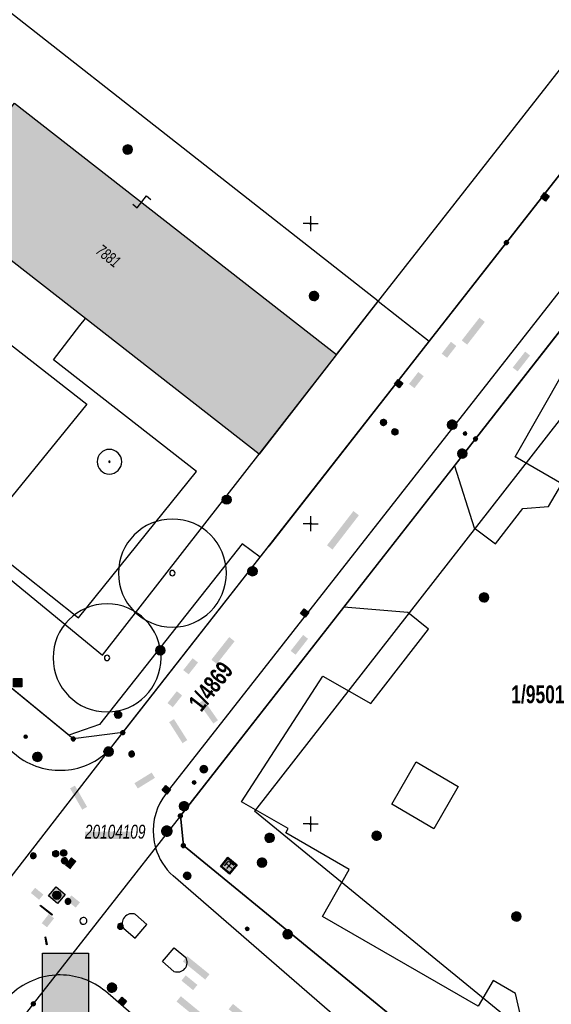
# Model space of a CAD drawing. Header units: metres. Extents: x 2695560 to 2696939, y 1260491 to 1262050.
# Tile 614 of 656: x 2696102 to 2696146, y 1260885 to 1260967. Entities that reach past the tile are written whole.
import ezdxf

# ---------------------------------------------------------------- set-up
doc = ezdxf.new("R2010")
doc.units = ezdxf.units.M
doc.linetypes.add('AUSGEZOGEN', pattern=[0])
for name, color, linetype in [('XR$1$AV_Gebäudeflächen (BB)', 7, 'AUSGEZOGEN'), ('XR$1$AV_Grenzpunkte', 7, 'AUSGEZOGEN'), ('XR$1$AV_Grundstück-Nr.', 7, 'AUSGEZOGEN'), ('XR$1$AV_Koordinatennetzpunkte', 7, 'AUSGEZOGEN'), ('XR$1$AV_Lagefixpunkt-Nr.', 7, 'AUSGEZOGEN'), ('XR$1$AV_Lagefixpunkte', 7, 'AUSGEZOGEN'), ('XR$1$AV_Linien (BB)', 7, 'AUSGEZOGEN'), ('XR$1$AV_Versicherung-Nr.', 7, 'AUSGEZOGEN'), ('XR$1$AW_LK_Einlaufschacht alt', 24, 'AUSGEZOGEN'), ('XR$1$AW_LK_Schachtdeckel', 24, 'AUSGEZOGEN'), ('XR$1$AW_LK_Zwischenpunkt', 24, 'AUSGEZOGEN'), ('XR$1$EW_LK_Bauwerk_FL_Linie_Punkt', 1, 'AUSGEZOGEN'), ('XR$1$EW_LK_Knoten', 1, 'AUSGEZOGEN'), ('XR$1$FM_LK_SW_TRASSEKNOTEN', 94, 'AUSGEZOGEN'), ('XR$1$GA_LK_Absperrarmatur', 32, 'AUSGEZOGEN'), ('XR$1$GA_LK_Rohrleitungsteil', 32, 'AUSGEZOGEN'), ('XR$1$GA_LK_Siphon', 32, 'AUSGEZOGEN'), ('XR$1$GR_Baum', 94, 'AUSGEZOGEN'), ('XR$1$Liegenschaftsgrenzen', 7, 'AUSGEZOGEN'), ('XR$1$PFAV', 255, 'AUSGEZOGEN'), ('XR$1$PFAW', 255, 'AUSGEZOGEN'), ('XR$1$PFEW', 255, 'AUSGEZOGEN'), ('XR$1$PFGA', 255, 'AUSGEZOGEN'), ('XR$1$PFWA', 255, 'AUSGEZOGEN'), ('XR$1$PFWFM', 255, 'AUSGEZOGEN'), ('XR$1$RAEW', 8, 'AUSGEZOGEN'), ('XR$1$RP_Abstandslinie', 7, 'AUSGEZOGEN'), ('XR$1$TV_LK_KNOTEN', 92, 'AUSGEZOGEN'), ('XR$1$WA_LK_Absperrarmatur', 171, 'AUSGEZOGEN'), ('XR$1$WA_LK_Hydrant', 171, 'AUSGEZOGEN'), ('XR$1$WA_LK_Piezometer', 171, 'AUSGEZOGEN')]:
    doc.layers.add(name, color=color, linetype=linetype)
doc.styles.add('ARIAL', font='arial.ttf')

# ---------------------------------------------------------------- blocks, each defined once
blk = doc.blocks.new('COMPLEXOBJECT_88')
at = {"layer": 'XR$1$AV_Linien (BB)', "color": 7, "linetype": 'AUSGEZOGEN', "transparency": 33554687}
blk.add_line((6109.416, 10891.293), (6110.377, 10890.482), dxfattribs=at)
blk.add_lwpolyline([(6110.377, 10890.482), (6111.35, 10891.628), (6110.4, 10892.456)], dxfattribs=at)
blk.add_arc((6110.095, 10891.716), 0.8, 67.58592, 211.94578, dxfattribs=at)
blk = doc.blocks.new('COMPLEXOBJECT_109')
at = {"layer": 'XR$1$AV_Linien (BB)', "color": 7, "linetype": 'AUSGEZOGEN', "transparency": 33554687}
blk.add_line((6113.609, 10887.716), (6112.655, 10888.541), dxfattribs=at)
blk.add_lwpolyline([(6112.655, 10888.541), (6113.627, 10889.685), (6114.586, 10888.877)], dxfattribs=at)
blk.add_arc((6113.903, 10888.46), 0.8, 248.46019, 31.37751, dxfattribs=at)
blk = doc.blocks.new('COMPLEXOBJECT_599')
at = {"layer": 'XR$1$AV_Linien (BB)', "color": 7, "linetype": 'AUSGEZOGEN', "transparency": 33554687}
for p, q in [((6137.164, 10860.912), (6107.886, 10886.056)), ((6149.564, 10853.112), (6141.389, 10857.836)), ((6167.13, 10839.287), (6153.761, 10850.226))]:
    blk.add_line(p, q, dxfattribs=at)
for centre, radius, start, end in [((6104.092, 10882.302), 5.111, 89.54684, 93.7869), ((6104.105, 10881.467), 5.947, 50.51479, 89.73728), ((6158.549, 10885.818), 32.827, 229.34891, 233.93748), ((6158.232, 10885.403), 32.305, 233.95902, 238.57535), ((6130.473, 10820.919), 37.428, 55.84289, 59.33047), ((6129.54, 10819.531), 39.101, 51.72341, 55.85416), ((6798.454, 11611.597), 997.513, 230.735726, 231.737349), ((6805.326, 11617.888), 1006.71, 231.652024, 233.06939)]:
    blk.add_arc(centre, radius, start, end, dxfattribs=at)
blk = doc.blocks.new('COMPLEXOBJECT_663')
at = {"layer": 'XR$1$AV_Linien (BB)', "color": 7, "linetype": 'AUSGEZOGEN', "transparency": 33554687}
blk.add_line((6096.388, 10909.054), (6100.636, 10905.576), dxfattribs=at)
for centre, radius, start, end in [((6104.239, 10909.944), 5.472, 276.0492, 319.64125), ((6104.1, 10910.393), 5.933, 234.27788, 276.92834)]:
    blk.add_arc(centre, radius, start, end, dxfattribs=at)
blk = doc.blocks.new('COMPLEXOBJECT_676')
at = {"layer": 'XR$1$AV_Linien (BB)', "color": 7, "linetype": 'AUSGEZOGEN', "transparency": 33554687}
blk.add_line((6129.875, 10881.532), (6113.541, 10895.66), dxfattribs=at)
blk.add_arc((6116.896, 10899.4), 5.024, 196.02298, 228.10591, dxfattribs=at)
blk = doc.blocks.new('COMPLEXOBJECT_735')
at = {"layer": 'XR$1$AV_Linien (BB)', "color": 7, "linetype": 'AUSGEZOGEN', "transparency": 33554687}
blk.add_arc((6104.107, 10881.475), 5.937, 93.41338, 138.22199, dxfattribs=at)
blk = doc.blocks.new('COMPLEXOBJECT_739')
at = {"layer": 'XR$1$AV_Linien (BB)', "color": 7, "linetype": 'AUSGEZOGEN', "transparency": 33554687}
blk.add_line((6112.962, 10902.535), (6173.621, 10979.876), dxfattribs=at)
for centre, radius, start, end in [((6116.903, 10899.405), 5.033, 141.54444, 184.94502), ((6116.965, 10899.419), 5.096, 185.03938, 196.0121)]:
    blk.add_arc(centre, radius, start, end, dxfattribs=at)
blk = doc.blocks.new('COMPLEXOBJECT_1355')
at = {"layer": 'XR$1$Liegenschaftsgrenzen', "color": 7, "linetype": 'AUSGEZOGEN', "transparency": 33554687}
blk.add_lwpolyline([(6114.14, 10900.66), (6114.39, 10898.19), (6136.24, 10880.32), (6142.859, 10872.826), (6143.02, 10873.026), (6151.89, 10865.378)], dxfattribs=at)
blk = doc.blocks.new('BWAV1')
at = {"layer": 'XR$1$PFAV', "transparency": 33554687}
blk.add_hatch(color=7, dxfattribs=at).paths.add_polyline_path([(0.67, 0), (0.66, 0.13), (0.62, 0.26), (0.55, 0.38), (0.46, 0.49), (0.35, 0.57), (0.23, 0.63), (0.1, 0.66), (-0.03, 0.67), (-0.17, 0.65), (-0.3, 0.6), (-0.41, 0.53), (-0.51, 0.44), (-0.59, 0.33), (-0.64, 0.2), (-0.67, 0.07), (-0.67, -0.07), (-0.64, -0.2), (-0.59, -0.33), (-0.51, -0.44), (-0.41, -0.53), (-0.3, -0.6), (-0.17, -0.65), (-0.03, -0.67), (0.1, -0.66), (0.23, -0.63), (0.35, -0.57), (0.46, -0.49), (0.55, -0.38), (0.62, -0.26), (0.66, -0.13)])
at = {"color": 7, "transparency": 33554687}
for radius, start, end in [(0.5, 91.1948, 268.8052), (0.326, 91.1948, 268.8052), (0.5, 268.8052, 91.1948), (0.326, 268.8052, 91.1948)]:
    blk.add_arc((0, 0), radius, start, end, dxfattribs=at)
at = {"layer": 'XR$1$PFAV', "transparency": 33554687}
blk.add_circle((0, 0), 0.5, dxfattribs=at)
blk = doc.blocks.new('BAV15')
at = {"layer": 'XR$1$PFAV', "transparency": 33554687}
blk.add_hatch(color=7, dxfattribs=at).paths.add_polyline_path([(0.5, 0), (0.49, 0.1), (0.46, 0.2), (0.41, 0.29), (0.34, 0.36), (0.26, 0.42), (0.17, 0.47), (0.08, 0.49), (-0.03, 0.5), (-0.13, 0.48), (-0.22, 0.45), (-0.31, 0.4), (-0.38, 0.33), (-0.44, 0.24), (-0.48, 0.15), (-0.5, 0.05), (-0.5, -0.05), (-0.48, -0.15), (-0.44, -0.24), (-0.38, -0.33), (-0.31, -0.4), (-0.22, -0.45), (-0.13, -0.48), (-0.03, -0.5), (0.08, -0.49), (0.17, -0.47), (0.26, -0.42), (0.34, -0.36), (0.41, -0.29), (0.46, -0.2), (0.49, -0.1)])
at = {"color": 7, "transparency": 33554687}
for start, end in [(90, 270), (270, 90)]:
    blk.add_arc((0, 0), 0.5, start, end, dxfattribs=at)
at = {"layer": 'XR$1$PFAV', "transparency": 33554687}
blk.add_circle((0, 0), 0.5, dxfattribs=at)
blk = doc.blocks.new('BAV2041')
at = {"color": 7, "transparency": 33554687}
for p, q in [((-0.05, 0), (-0.5, 0)), ((0, 0.5), (0, 0.05)), ((0.05, 0), (0.5, 0)), ((0, -0.05), (0, -0.5))]:
    blk.add_line(p, q, dxfattribs=at)
blk.add_circle((0, 0), 0.05, dxfattribs=at)
for start, end in [(90, 270), (270, 90)]:
    blk.add_arc((0, 0), 0.05, start, end, dxfattribs=at)
blk = doc.blocks.new('WBGR1')
at = {"color": 94, "transparency": 33554687}
for radius, start, end in [(1, 90, 270), (1, 270, 90), (0.05, 90, 270), (0.05, 270, 90)]:
    blk.add_arc((0, 0), radius, start, end, dxfattribs=at)
blk = doc.blocks.new('BAW2089')
at = {"layer": 'XR$1$PFAW', "transparency": 33554687}
blk.add_hatch(color=7, dxfattribs=at).paths.add_polyline_path([(-0.5, 0.5), (-0.5, -0.5), (0.5, -0.5), (0.5, 0.5)])
at = {"transparency": 33554687}
blk.add_lwpolyline([(-0.5, 0.5), (0.5, 0.5), (0.5, -0.5), (-0.5, -0.5), (-0.5, 0.5)], close=True, dxfattribs=at)
at = {"layer": 'XR$1$PFAW', "transparency": 33554687}
blk.add_lwpolyline([(-0.5, 0.5), (0.5, 0.5), (0.5, -0.5), (-0.5, -0.5), (-0.5, 0.5)], close=True, dxfattribs=at)
blk = doc.blocks.new('BAW2092')
at = {"true_color": 0x000000, "transparency": 33554687}
blk.add_hatch(color=18, dxfattribs=at).paths.add_polyline_path([(-0.03, 0.5), (-0.03, -0.5), (0.03, -0.5), (0.03, 0.5)])
at = {"transparency": 33554687}
blk.add_lwpolyline([(-0.03, 0.5), (0.03, 0.5), (0.03, -0.5), (-0.03, -0.5), (-0.03, 0.5)], close=True, dxfattribs=at)
blk = doc.blocks.new('BAW2093')
at = {"transparency": 33554687}
blk.add_lwpolyline([(-0.375, -0.5), (0, -0.5), (0, 0.5), (0.375, 0.5)], dxfattribs=at)
blk = doc.blocks.new('BAW2082')
at = {"layer": 'XR$1$PFAW', "transparency": 33554687}
blk.add_hatch(color=7, dxfattribs=at).paths.add_polyline_path([(0.51, 0), (0.5, 0.1), (0.47, 0.19), (0.42, 0.28), (0.35, 0.36), (0.27, 0.42), (0.18, 0.47), (0.08, 0.49), (-0.02, 0.5), (-0.12, 0.48), (-0.21, 0.45), (-0.3, 0.39), (-0.37, 0.32), (-0.43, 0.24), (-0.47, 0.15), (-0.49, 0.05), (-0.49, -0.05), (-0.47, -0.15), (-0.43, -0.25), (-0.37, -0.33), (-0.3, -0.4), (-0.21, -0.45), (-0.12, -0.49), (-0.02, -0.5), (0.08, -0.5), (0.18, -0.47), (0.27, -0.43), (0.35, -0.37), (0.42, -0.29), (0.47, -0.2), (0.5, -0.1)])
at = {"transparency": 33554687}
for start, end in [(91.1948, 268.8052), (268.8052, 91.1948)]:
    blk.add_arc((0.01, 0), 0.5, start, end, dxfattribs=at)
at = {"layer": 'XR$1$PFAW', "transparency": 33554687}
blk.add_circle((0.01, 0), 0.5, dxfattribs=at)
blk = doc.blocks.new('BAW2087')
at = {"lineweight": 25, "true_color": 0x000000, "transparency": 33554687}
h = blk.add_hatch(color=18, dxfattribs=at)
h.paths.add_polyline_path([(-0.5, 0.5), (-0.5, -0.5), (0.5, -0.5), (0.5, 0.5)])
h.paths.add_polyline_path([(0.337, -0.069), (0.316, -0.136), (0.282, -0.196), (0.237, -0.249), (0.182, -0.292), (0.119, -0.322), (0.052, -0.34), (-0.017, -0.343), (-0.086, -0.333), (-0.151, -0.309), (-0.21, -0.272), (-0.261, -0.224), (-0.301, -0.167), (-0.328, -0.103), (-0.342, -0.035), (-0.342, 0.035), (-0.328, 0.103), (-0.301, 0.167), (-0.261, 0.224), (-0.21, 0.272), (-0.151, 0.309), (-0.086, 0.333), (-0.017, 0.343), (0.052, 0.34), (0.119, 0.322), (0.182, 0.292), (0.237, 0.249), (0.282, 0.196), (0.316, 0.136), (0.337, 0.069), (0.344, 0)], flags=16)
at = {"layer": 'XR$1$PFAW', "lineweight": 25, "transparency": 33554687}
blk.add_hatch(color=7, dxfattribs=at).paths.add_polyline_path([(0.344, 0), (0.337, 0.069), (0.316, 0.136), (0.282, 0.196), (0.237, 0.249), (0.182, 0.292), (0.119, 0.322), (0.052, 0.34), (-0.017, 0.343), (-0.086, 0.333), (-0.151, 0.309), (-0.21, 0.272), (-0.261, 0.224), (-0.301, 0.167), (-0.328, 0.103), (-0.342, 0.035), (-0.342, -0.035), (-0.328, -0.103), (-0.301, -0.167), (-0.261, -0.224), (-0.21, -0.272), (-0.151, -0.309), (-0.086, -0.333), (-0.017, -0.343), (0.052, -0.34), (0.119, -0.322), (0.182, -0.292), (0.237, -0.249), (0.282, -0.196), (0.316, -0.136), (0.337, -0.069)])
at = {"lineweight": 25, "transparency": 33554687}
for p, q in [((-0.5, 0.5, 0.993), (0.5, 0.5, 0.993)), ((-0.5, -0.5, 0.993), (-0.5, 0.5, 0.993)), ((0.5, 0.5, 0.993), (0.5, -0.5, 0.993)), ((0.5, -0.5, 0.993), (-0.5, -0.5, 0.993))]:
    blk.add_line(p, q, dxfattribs=at)
blk.add_circle((0, 0), 0.344, dxfattribs=at)
at = {"layer": 'XR$1$PFAW', "lineweight": 25, "transparency": 33554687}
blk.add_line((-0.5, 0.5), (0.5, 0.5), dxfattribs=at)
at = {"layer": 'XR$1$PFAW', "color": 31, "lineweight": 25, "transparency": 33554687}
for p, q in [((-0.5, -0.5), (-0.5, 0.5)), ((0.5, 0.5), (0.5, -0.5)), ((0.5, -0.5), (-0.5, -0.5))]:
    blk.add_line(p, q, dxfattribs=at)
at = {"layer": 'XR$1$PFAW', "lineweight": 25, "transparency": 33554687}
blk.add_circle((0, 0), 0.344, dxfattribs=at)
blk = doc.blocks.new('BAW2088')
at = {"layer": 'XR$1$PFAW', "transparency": 33554687}
blk.add_hatch(color=253, dxfattribs=at).paths.add_polyline_path([(0.51, 0), (0.5, 0.1), (0.47, 0.2), (0.42, 0.29), (0.35, 0.36), (0.27, 0.42), (0.18, 0.47), (0.09, 0.49), (-0.01, 0.5), (-0.11, 0.48), (-0.21, 0.45), (-0.3, 0.4), (-0.37, 0.33), (-0.43, 0.24), (-0.47, 0.15), (-0.49, 0.05), (-0.49, -0.05), (-0.47, -0.15), (-0.43, -0.24), (-0.37, -0.33), (-0.3, -0.4), (-0.21, -0.45), (-0.11, -0.48), (-0.01, -0.5), (0.09, -0.49), (0.18, -0.47), (0.27, -0.42), (0.35, -0.36), (0.42, -0.29), (0.47, -0.2), (0.5, -0.1)])
at = {"transparency": 33554687}
for start, end in [(91.1948, 268.8052), (268.8052, 91.1948)]:
    blk.add_arc((0.01, 0), 0.5, start, end, dxfattribs=at)
at = {"layer": 'XR$1$PFAW', "transparency": 33554687}
blk.add_circle((0.01, 0), 0.5, dxfattribs=at)
blk = doc.blocks.new('BWA2009')
at = {"true_color": 0x000000, "transparency": 33554687}
blk.add_hatch(color=18, dxfattribs=at).paths.add_polyline_path([(0.33, 0), (0.33, 0.07), (0.31, 0.13), (0.27, 0.19), (0.23, 0.24), (0.18, 0.28), (0.12, 0.31), (0.05, 0.33), (-0.02, 0.33), (-0.08, 0.32), (-0.15, 0.3), (-0.2, 0.26), (-0.25, 0.22), (-0.29, 0.16), (-0.32, 0.1), (-0.33, 0.03), (-0.33, -0.03), (-0.32, -0.1), (-0.29, -0.16), (-0.25, -0.22), (-0.2, -0.26), (-0.15, -0.3), (-0.08, -0.32), (-0.02, -0.33), (0.05, -0.33), (0.12, -0.31), (0.18, -0.28), (0.23, -0.24), (0.27, -0.19), (0.31, -0.13), (0.33, -0.07)])
at = {"layer": 'XR$1$PFWA', "transparency": 33554687}
blk.add_hatch(color=7, dxfattribs=at).paths.add_polyline_path([(0.5, 0), (0.49, 0.1), (0.46, 0.2), (0.41, 0.29), (0.34, 0.36), (0.26, 0.42), (0.17, 0.47), (0.08, 0.49), (-0.03, 0.5), (-0.13, 0.48), (-0.22, 0.45), (-0.31, 0.4), (-0.38, 0.33), (-0.44, 0.24), (-0.48, 0.15), (-0.5, 0.05), (-0.5, -0.05), (-0.48, -0.15), (-0.44, -0.24), (-0.38, -0.33), (-0.31, -0.4), (-0.22, -0.45), (-0.13, -0.48), (-0.03, -0.5), (0.08, -0.49), (0.17, -0.47), (0.26, -0.42), (0.34, -0.36), (0.41, -0.29), (0.46, -0.2), (0.49, -0.1)])
at = {"transparency": 33554687}
blk.add_circle((0, 0), 0.333, dxfattribs=at)
for start, end in [(90, 180), (180, 270), (0, 90), (270, 0)]:
    blk.add_arc((0, 0), 0.5, start, end, dxfattribs=at)
at = {"layer": 'XR$1$PFWA', "transparency": 33554687}
blk.add_circle((0, 0), 0.5, dxfattribs=at)
blk = doc.blocks.new('BWA1376')
at = {"true_color": 0x000000, "transparency": 33554687}
h = blk.add_hatch(color=18, dxfattribs=at)
h.paths.add_polyline_path([(0.5, 0), (0.49, 0.1), (0.46, 0.2), (0.41, 0.29), (0.34, 0.36), (0.26, 0.42), (0.17, 0.47), (0.08, 0.49), (-0.03, 0.5), (-0.13, 0.48), (-0.22, 0.45), (-0.31, 0.4), (-0.38, 0.33), (-0.44, 0.24), (-0.48, 0.15), (-0.5, 0.05), (-0.5, -0.05), (-0.48, -0.15), (-0.44, -0.24), (-0.38, -0.33), (-0.31, -0.4), (-0.22, -0.45), (-0.13, -0.48), (-0.03, -0.5), (0.08, -0.49), (0.17, -0.47), (0.26, -0.42), (0.34, -0.36), (0.41, -0.29), (0.46, -0.2), (0.49, -0.1)])
h.paths.add_polyline_path([(0.33, 0.07), (0.33, 0), (0.33, -0.07), (0.31, -0.13), (0.27, -0.19), (0.23, -0.24), (0.18, -0.28), (0.12, -0.31), (0.05, -0.33), (-0.02, -0.33), (-0.08, -0.32), (-0.15, -0.3), (-0.2, -0.26), (-0.25, -0.22), (-0.29, -0.16), (-0.32, -0.1), (-0.33, -0.03), (-0.33, 0.03), (-0.32, 0.1), (-0.29, 0.16), (-0.25, 0.22), (-0.2, 0.26), (-0.15, 0.3), (-0.08, 0.32), (-0.02, 0.33), (0.05, 0.33), (0.12, 0.31), (0.18, 0.28), (0.23, 0.24), (0.27, 0.19), (0.31, 0.13)], flags=16)
at = {"layer": 'XR$1$PFWA', "transparency": 33554687}
blk.add_hatch(color=7, dxfattribs=at).paths.add_polyline_path([(0.5, 0), (0.49, 0.1), (0.46, 0.2), (0.41, 0.29), (0.34, 0.36), (0.26, 0.42), (0.17, 0.47), (0.08, 0.49), (-0.03, 0.5), (-0.13, 0.48), (-0.22, 0.45), (-0.31, 0.4), (-0.38, 0.33), (-0.44, 0.24), (-0.48, 0.15), (-0.5, 0.05), (-0.5, -0.05), (-0.48, -0.15), (-0.44, -0.24), (-0.38, -0.33), (-0.31, -0.4), (-0.22, -0.45), (-0.13, -0.48), (-0.03, -0.5), (0.08, -0.49), (0.17, -0.47), (0.26, -0.42), (0.34, -0.36), (0.41, -0.29), (0.46, -0.2), (0.49, -0.1)])
at = {"transparency": 33554687}
for radius in [0.5, 0.333]:
    blk.add_circle((0, 0), radius, dxfattribs=at)
blk = doc.blocks.new('BWA965')
at = {"layer": 'XR$1$PFWA', "transparency": 33554687}
blk.add_hatch(color=7, dxfattribs=at).paths.add_polyline_path([(0, 0.5), (-0.05, 0.5), (-0.1, 0.49), (-0.15, 0.48), (-0.2, 0.46), (-0.24, 0.44), (-0.29, 0.41), (-0.33, 0.38), (-0.36, 0.34), (-0.4, 0.31), (-0.42, 0.26), (-0.45, 0.22), (-0.47, 0.17), (-0.48, 0.13), (-0.49, 0.08), (-0.5, 0.03), (-0.5, -0.03), (-0.49, -0.08), (-0.48, -0.13), (-0.47, -0.17), (-0.45, -0.22), (-0.42, -0.26), (-0.4, -0.31), (-0.36, -0.34), (-0.33, -0.38), (-0.29, -0.41), (-0.24, -0.44), (-0.2, -0.46), (-0.15, -0.48), (-0.1, -0.49), (-0.05, -0.5), (0, -0.5), (0.05, -0.5), (0.1, -0.49), (0.15, -0.48), (0.2, -0.46), (0.24, -0.44), (0.29, -0.41), (0.33, -0.38), (0.36, -0.34), (0.4, -0.31), (0.42, -0.26), (0.45, -0.22), (0.47, -0.17), (0.48, -0.13), (0.49, -0.08), (0.5, -0.03), (0.5, 0.03), (0.49, 0.08), (0.48, 0.13), (0.47, 0.17), (0.45, 0.22), (0.42, 0.26), (0.4, 0.31), (0.36, 0.34), (0.33, 0.38), (0.29, 0.41), (0.24, 0.44), (0.2, 0.46), (0.15, 0.48), (0.1, 0.49), (0.05, 0.5)])
at = {"transparency": 33554687}
blk.add_line((0, 0.5), (0, -0.5), dxfattribs=at)
for start, end in [(90, 270), (270, 90)]:
    blk.add_arc((0, 0), 0.5, start, end, dxfattribs=at)
blk = doc.blocks.new('BGA2013')
at = {"transparency": 33554687}
blk.add_hatch(color=36, dxfattribs=at).paths.add_polyline_path([(-0.29, -0.41), (0.35, 0.36), (0.29, 0.41), (-0.35, -0.36)])
at = {"color": 32, "transparency": 33554687}
blk.add_lwpolyline([(-0.29, -0.41), (-0.35, -0.36), (0.29, 0.41), (0.35, 0.36), (-0.29, -0.41)], close=True, dxfattribs=at)
blk = doc.blocks.new('BGA15')
at = {"layer": 'XR$1$PFGA', "transparency": 33554687}
blk.add_hatch(color=7, dxfattribs=at).paths.add_polyline_path([(0.5, 0), (0.49, 0.1), (0.46, 0.2), (0.41, 0.29), (0.34, 0.36), (0.26, 0.42), (0.17, 0.47), (0.08, 0.49), (-0.03, 0.5), (-0.13, 0.48), (-0.22, 0.45), (-0.31, 0.4), (-0.38, 0.33), (-0.44, 0.24), (-0.48, 0.15), (-0.5, 0.05), (-0.5, -0.05), (-0.48, -0.15), (-0.44, -0.24), (-0.38, -0.33), (-0.31, -0.4), (-0.22, -0.45), (-0.13, -0.48), (-0.03, -0.5), (0.08, -0.49), (0.17, -0.47), (0.26, -0.42), (0.34, -0.36), (0.41, -0.29), (0.46, -0.2), (0.49, -0.1)])
at = {"color": 32, "transparency": 33554687}
for start, end in [(91.1948, 268.8052), (268.8052, 91.1948)]:
    blk.add_arc((0, 0), 0.5, start, end, dxfattribs=at)
at = {"layer": 'XR$1$PFGA', "transparency": 33554687}
blk.add_circle((0, 0), 0.5, dxfattribs=at)
blk = doc.blocks.new('BGA965')
at = {"layer": 'XR$1$PFGA', "transparency": 33554687}
blk.add_hatch(color=7, dxfattribs=at).paths.add_polyline_path([(0.5, 0), (0.49, 0.1), (0.46, 0.2), (0.41, 0.29), (0.34, 0.36), (0.26, 0.42), (0.17, 0.47), (0.08, 0.49), (-0.03, 0.5), (-0.13, 0.48), (-0.22, 0.45), (-0.31, 0.4), (-0.38, 0.33), (-0.44, 0.24), (-0.48, 0.15), (-0.5, 0.05), (-0.5, -0.05), (-0.48, -0.15), (-0.44, -0.24), (-0.38, -0.33), (-0.31, -0.4), (-0.22, -0.45), (-0.13, -0.48), (-0.03, -0.5), (0.08, -0.49), (0.17, -0.47), (0.26, -0.42), (0.34, -0.36), (0.41, -0.29), (0.46, -0.2), (0.49, -0.1)])
at = {"color": 32, "transparency": 33554687}
blk.add_line((0, 0.5), (0, -0.5), dxfattribs=at)
for start, end in [(90, 270), (270, 90)]:
    blk.add_arc((0, 0), 0.5, start, end, dxfattribs=at)
at = {"layer": 'XR$1$PFGA', "transparency": 33554687}
blk.add_circle((0, 0), 0.5, dxfattribs=at)
blk = doc.blocks.new('BEW15')
at = {"layer": 'XR$1$PFEW', "transparency": 33554687}
h = blk.add_hatch(color=7, dxfattribs=at)
h.paths.add_polyline_path([(-0.5, 0), (-0.5, -0.05), (-0.49, -0.1), (-0.48, -0.15), (-0.46, -0.2), (-0.44, -0.24), (-0.41, -0.29), (-0.38, -0.33), (-0.34, -0.36), (-0.31, -0.4), (-0.26, -0.42), (-0.22, -0.45), (-0.17, -0.47), (-0.13, -0.48), (-0.08, -0.49), (-0.03, -0.5), (0.03, -0.5), (0.08, -0.49), (0.13, -0.48), (0.17, -0.47), (0.22, -0.45), (0.26, -0.42), (0.31, -0.4), (0.34, -0.36), (0.38, -0.33), (0.41, -0.29), (0.44, -0.24), (0.46, -0.2), (0.48, -0.15), (0.49, -0.1), (0.5, -0.05), (0.5, 0), (0.5, 0.05), (0.49, 0.1), (0.48, 0.15), (0.46, 0.2), (0.44, 0.24), (0.41, 0.29), (0.38, 0.33), (0.34, 0.36), (0.31, 0.4), (0.26, 0.42), (0.22, 0.45), (0.17, 0.47), (0.13, 0.48), (0.08, 0.49), (0.03, 0.5), (-0.03, 0.5), (-0.08, 0.49), (-0.13, 0.48), (-0.17, 0.47), (-0.22, 0.45), (-0.26, 0.42), (-0.31, 0.4), (-0.34, 0.36), (-0.38, 0.33), (-0.41, 0.29), (-0.44, 0.24), (-0.46, 0.2), (-0.48, 0.15), (-0.49, 0.1), (-0.5, 0.05)])
h.paths.add_polyline_path([(0.01, 0), (0.01, 0), (0.01, 0), (0.01, 0), (0.01, 0), (0.01, 0), (0.01, 0), (0.01, -0.01), (0.01, -0.01), (0.01, -0.01), (0.01, -0.01), (0.01, -0.01), (0, -0.01), (0, -0.01), (0, -0.01), (0, -0.01), (0, -0.01), (0, -0.01), (0, -0.01), (0, -0.01), (0, -0.01), (0, -0.01), (0, -0.01), (-0.01, -0.01), (-0.01, -0.01), (-0.01, -0.01), (-0.01, -0.01), (-0.01, 0), (-0.01, 0), (-0.01, 0), (-0.01, 0), (-0.01, 0), (-0.01, 0), (-0.01, 0), (-0.01, 0), (-0.01, 0), (-0.01, 0), (-0.01, 0.01), (-0.01, 0.01), (-0.01, 0.01), (-0.01, 0.01), (-0.01, 0.01), (0, 0.01), (0, 0.01), (0, 0.01), (0, 0.01), (0, 0.01), (0, 0.01), (0, 0.01), (0, 0.01), (0, 0.01), (0, 0.01), (0, 0.01), (0.01, 0.01), (0.01, 0.01), (0.01, 0.01), (0.01, 0.01), (0.01, 0.01), (0.01, 0.01), (0.01, 0), (0.01, 0), (0.01, 0)], flags=16)
at = {"color": 1, "transparency": 33554687}
for start, end in [(0, 180), (180, 0)]:
    blk.add_arc((0, 0), 0.5, start, end, dxfattribs=at)
at = {"layer": 'XR$1$PFEW', "transparency": 33554687}
blk.add_circle((0, 0), 0.5, dxfattribs=at)
blk = doc.blocks.new('BEWLP2549_S')
at = {"layer": 'XR$1$PFEW', "transparency": 33554687}
blk.add_hatch(color=7, dxfattribs=at).paths.add_polyline_path([(0.5, 0), (0.49, 0.1), (0.46, 0.2), (0.41, 0.29), (0.34, 0.36), (0.26, 0.42), (0.17, 0.47), (0.08, 0.49), (-0.03, 0.5), (-0.13, 0.48), (-0.22, 0.45), (-0.31, 0.4), (-0.38, 0.33), (-0.44, 0.24), (-0.48, 0.15), (-0.5, 0.05), (-0.5, -0.05), (-0.48, -0.15), (-0.44, -0.24), (-0.38, -0.33), (-0.31, -0.4), (-0.22, -0.45), (-0.13, -0.48), (-0.03, -0.5), (0.08, -0.49), (0.17, -0.47), (0.26, -0.42), (0.34, -0.36), (0.41, -0.29), (0.46, -0.2), (0.49, -0.1)])
at = {"color": 1, "transparency": 33554687}
for p, q in [((0.35, -0.35), (-0.35, 0.35)), ((-0.35, -0.35), (0.35, 0.35))]:
    blk.add_line(p, q, dxfattribs=at)
for start, end in [(91.3809, 268.6191), (268.6191, 91.3809)]:
    blk.add_arc((0, 0), 0.5, start, end, dxfattribs=at)
at = {"layer": 'XR$1$PFEW', "transparency": 33554687}
blk.add_circle((0, 0), 0.5, dxfattribs=at)
blk = doc.blocks.new('BEW833')
at = {"layer": 'XR$1$PFEW', "transparency": 33554687}
blk.add_hatch(color=7, dxfattribs=at).paths.add_polyline_path([(-0.5, -0.5), (0.5, -0.5), (0.5, 0.5), (-0.5, 0.5)])
at = {"color": 1, "transparency": 33554687}
for p, q in [((-0.35, 0.35), (0.35, 0.35)), ((0, 0.35), (0, -0.35))]:
    blk.add_line(p, q, dxfattribs=at)
blk.add_lwpolyline([(-0.5, 0.5), (0.5, 0.5), (0.5, -0.5), (-0.5, -0.5), (-0.5, 0.5)], close=True, dxfattribs=at)
at = {"layer": 'XR$1$PFEW', "transparency": 33554687}
for p, q in [((-0.5, 0.5), (0.5, 0.5)), ((-0.5, -0.5), (-0.5, 0.5)), ((0.5, 0.5), (0.5, -0.5)), ((0.5, -0.5), (-0.5, -0.5))]:
    blk.add_line(p, q, dxfattribs=at)
blk = doc.blocks.new('BEW957')
at = {"layer": 'XR$1$RAEW', "transparency": 33554687}
blk.add_hatch(color=1, dxfattribs=at).paths.add_polyline_path([(-0.5, 0), (-0.5, -0.05), (-0.49, -0.1), (-0.48, -0.15), (-0.46, -0.2), (-0.44, -0.24), (-0.41, -0.29), (-0.38, -0.33), (-0.34, -0.36), (-0.31, -0.4), (-0.26, -0.42), (-0.22, -0.45), (-0.17, -0.47), (-0.13, -0.48), (-0.08, -0.49), (-0.03, -0.5), (0.03, -0.5), (0.08, -0.49), (0.13, -0.48), (0.17, -0.47), (0.22, -0.45), (0.26, -0.42), (0.31, -0.4), (0.34, -0.36), (0.38, -0.33), (0.41, -0.29), (0.44, -0.24), (0.46, -0.2), (0.48, -0.15), (0.49, -0.1), (0.5, -0.05), (0.5, 0), (0.5, 0.05), (0.49, 0.1), (0.48, 0.15), (0.46, 0.2), (0.44, 0.24), (0.41, 0.29), (0.38, 0.33), (0.34, 0.36), (0.31, 0.4), (0.26, 0.42), (0.22, 0.45), (0.17, 0.47), (0.13, 0.48), (0.08, 0.49), (0.03, 0.5), (-0.03, 0.5), (-0.08, 0.49), (-0.13, 0.48), (-0.17, 0.47), (-0.22, 0.45), (-0.26, 0.42), (-0.31, 0.4), (-0.34, 0.36), (-0.38, 0.33), (-0.41, 0.29), (-0.44, 0.24), (-0.46, 0.2), (-0.48, 0.15), (-0.49, 0.1), (-0.5, 0.05)])
at = {"color": 1, "transparency": 33554687}
for start, end in [(90, 180), (180, 270), (0, 90), (270, 0)]:
    blk.add_arc((0, 0), 0.5, start, end, dxfattribs=at)
at = {"layer": 'XR$1$RAEW', "color": 1, "transparency": 33554687}
blk.add_circle((0, 0), 0.5, dxfattribs=at)
blk = doc.blocks.new('BWFM16')
at = {"color": 94, "transparency": 33554687}
for start, end in [(91.1948, 268.8052), (268.8052, 91.1948)]:
    blk.add_arc((0.01, 0), 0.5, start, end, dxfattribs=at)
blk = doc.blocks.new('BWFM5')
at = {"layer": 'XR$1$PFWFM', "transparency": 33554687}
blk.add_hatch(color=7, dxfattribs=at).paths.add_polyline_path([(-0.5, 0.5), (-0.5, -0.5), (0.5, -0.5), (0.5, 0.5)])
at = {"color": 94, "transparency": 33554687}
for p, q in [((-0.237, 0.281), (0.236, 0.281)), ((0, 0.278), (0, -0.341))]:
    blk.add_line(p, q, dxfattribs=at)
blk.add_lwpolyline([(-0.5, 0.5), (0.5, 0.5), (0.5, -0.5), (-0.5, -0.5), (-0.5, 0.5)], close=True, dxfattribs=at)
blk = doc.blocks.new('BTV1')
at = {"layer": 'XR$1$PFWFM', "transparency": 33554687}
blk.add_hatch(color=7, dxfattribs=at).paths.add_polyline_path([(-0.5, 0.5), (-0.5, -0.5), (0.5, -0.5), (0.5, 0.5)])
at = {"color": 92, "transparency": 33554687}
for p, q in [((-0.22, 0.32), (-0.22, -0.3)), ((-0.21, -0.05), (0.23, 0.31)), ((-0.16, 0), (0.19, -0.28))]:
    blk.add_line(p, q, dxfattribs=at)
blk.add_polyline3d([(-0.5, 0.5, 0.99), (0.5, 0.5, 0.99), (0.5, -0.5, 0.99), (-0.5, -0.5, 0.99)], close=True, dxfattribs=at)

msp = doc.modelspace()

# ---------------------------------------------------------------- hatches: boundary and pattern name
at = {"transparency": 33554687}
for points in [[(2696104.488, 1260950.792), (2696104.081, 1260950.273), (2696110.602, 1260945.15), (2696111.009, 1260945.669)], [(2696138.576, 1260940.079), (2696139.026, 1260939.728), (2696140.502, 1260941.623), (2696140.052, 1260941.974)], [(2696136.903, 1260938.977), (2696137.35, 1260938.63), (2696138.119, 1260939.621), (2696137.672, 1260939.968)], [(2696142.824, 1260937.819), (2696143.233, 1260937.499), (2696144.272, 1260938.827), (2696143.863, 1260939.147)], [(2696134.177, 1260936.453), (2696134.627, 1260936.103), (2696135.403, 1260937.099), (2696134.953, 1260937.449)], [(2696127.34, 1260923.013), (2696127.796, 1260922.661), (2696129.998, 1260925.515), (2696129.542, 1260925.867)], [(2696117.7, 1260913.484), (2696118.148, 1260913.131), (2696119.634, 1260915.018), (2696119.186, 1260915.371)], [(2696124.308, 1260914.22), (2696124.717, 1260913.899), (2696125.758, 1260915.226), (2696125.349, 1260915.547)], [(2696115.353, 1260912.616), (2696115.8, 1260912.262), (2696116.583, 1260913.252), (2696116.136, 1260913.606)], [(2696114.039, 1260909.874), (2696114.483, 1260909.523), (2696115.259, 1260910.508), (2696114.815, 1260910.859)], [(2696117.056, 1260910.138), (2696116.669, 1260909.867), (2696117.86, 1260908.168), (2696118.246, 1260908.44)], [(2696114.576, 1260908.537), (2696114.177, 1260908.283), (2696115.29, 1260906.532), (2696115.688, 1260906.786)], [(2696111.285, 1260903.199), (2696111.557, 1260902.757), (2696112.993, 1260903.641), (2696112.721, 1260904.083)], [(2696106.32, 1260902.996), (2696105.916, 1260902.764), (2696106.929, 1260900.994), (2696107.333, 1260901.225)], [(2696107.15, 1260899.165), (2696107.15, 1260898.562), (2696110.996, 1260898.562), (2696110.996, 1260899.165)], [(2696105.485, 1260896.367), (2696105.925, 1260896.022), (2696106.454, 1260896.697), (2696106.014, 1260897.042)], [(2696102.999, 1260894.486), (2696102.644, 1260894.054), (2696103.333, 1260893.488), (2696103.688, 1260893.92)], [(2696106.024, 1260893.85), (2696105.67, 1260893.417), (2696106.384, 1260892.835), (2696106.738, 1260893.268)], [(2696103.552, 1260891.538), (2696103.993, 1260891.194), (2696104.581, 1260891.948), (2696104.14, 1260892.292)], [(2696103.614, 1260889.044), (2696103.614, 1260883.45), (2696107.465, 1260883.45), (2696107.465, 1260889.044)], [(2696115.677, 1260888.795), (2696115.318, 1260888.353), (2696117.183, 1260886.839), (2696117.542, 1260887.281)], [(2696115.561, 1260887.19), (2696115.203, 1260886.751), (2696116.175, 1260885.958), (2696116.533, 1260886.397)], [(2696115.153, 1260885.452), (2696114.792, 1260885.012), (2696117.255, 1260882.99), (2696117.616, 1260883.43)], [(2696119.501, 1260884.814), (2696119.141, 1260884.372), (2696120.119, 1260883.574), (2696120.479, 1260884.016)]]:
    msp.add_hatch(color=7, dxfattribs=at).paths.add_polyline_path(points)
at = {"layer": 'XR$1$AV_Gebäudeflächen (BB)', "true_color": 0xd2d2d2, "transparency": 33554687}
msp.add_hatch(color=254, dxfattribs=at).paths.add_polyline_path([(2696090.561, 1260954.865), (2696096.879, 1260949.941), (2696107.189, 1260941.906), (2696121.687, 1260930.607), (2696128.136, 1260938.9), (2696101.27, 1260959.836), (2696099.64, 1260957.746), (2696095.393, 1260961.065)])

# ---------------------------------------------------------------- linework, layer by layer
at = {"color": 24, "lineweight": -3, "transparency": 33554687}
msp.add_lwpolyline([(2696103.614, 1260889.044), (2696107.465, 1260889.044), (2696107.465, 1260883.45), (2696103.614, 1260883.45), (2696103.614, 1260889.044)], close=True, dxfattribs=at)
at = {"layer": 'XR$1$AV_Linien (BB)', "color": 7, "linetype": 'AUSGEZOGEN', "transparency": 33554687}
for p, q in [((2696131.595, 1260943.346), (2696096.563, 1260970.812)), ((2696107.189, 1260941.906), (2696096.879, 1260949.941)), ((2696128.136, 1260938.9), (2696131.595, 1260943.346)), ((2696131.595, 1260943.346), (2696135.855, 1260940.006)), ((2696135.855, 1260940.006), (2696122.478, 1260922.937)), ((2696128.733, 1260917.857), (2696137.962, 1260929.637)), ((2696121.767, 1260922.029), (2696122.478, 1260922.937)), ((2696109.379, 1260906.211), (2696121.767, 1260922.029)), ((2696115.11, 1260900.47), (2696128.733, 1260917.857))]:
    msp.add_line(p, q, dxfattribs=at)
for points in [[(2696176.11, 1260991.36), (2696142.3, 1260948.23), (2696135.855, 1260940.006)], [(2696095.393, 1260961.065), (2696099.64, 1260957.746), (2696101.27, 1260959.836), (2696128.136, 1260938.9)], [(2696096.879, 1260949.941), (2696096.385, 1260949.292), (2696093.516, 1260945.523), (2696107.306, 1260934.764), (2696094.051, 1260918.5), (2696093.23, 1260917.492)], [(2696137.962, 1260929.637), (2696139.72, 1260931.88), (2696148.318, 1260942.853)], [(2696137.962, 1260929.637), (2696139.624, 1260924.477), (2696141.383, 1260923.149), (2696143.675, 1260926.066), (2696145.807, 1260926.234), (2696146.91, 1260928.145), (2696143.019, 1260930.379), (2696149.238, 1260941.228), (2696153.116, 1260939.002), (2696153.606, 1260939.86), (2696148.318, 1260942.853)], [(2696094.605, 1260916.366), (2696095.495, 1260917.443), (2696099.659, 1260922.482), (2696106.626, 1260916.966), (2696116.468, 1260929.16), (2696104.542, 1260938.467), (2696106.741, 1260941.324), (2696107.189, 1260941.906)], [(2696128.136, 1260938.9), (2696121.687, 1260930.607), (2696107.189, 1260941.906)], [(2696121.767, 1260922.029), (2696120.274, 1260923.128), (2696108.361, 1260908.083), (2696105.819, 1260907.186), (2696094.605, 1260916.366)], [(2696145.12, 1260872.125), (2696145.861, 1260873.409), (2696143.054, 1260885.693), (2696141.195, 1260886.765), (2696139.939, 1260884.636), (2696126.964, 1260892.095), (2696129.175, 1260896.007), (2696123.897, 1260899.076), (2696124.088, 1260899.42), (2696120.202, 1260901.651), (2696126.992, 1260912.116), (2696130.985, 1260909.836), (2696135.813, 1260916.024), (2696134.085, 1260917.421), (2696128.733, 1260917.857)], [(2696143.829, 1260872.636), (2696137.21, 1260880.13), (2696115.36, 1260898), (2696115.11, 1260900.47)]]:
    msp.add_lwpolyline(points, dxfattribs=at)
msp.add_lwpolyline([(2696132.74, 1260901.443), (2696134.762, 1260904.964), (2696138.266, 1260902.92), (2696136.254, 1260899.409), (2696132.74, 1260901.443)], close=True, dxfattribs=at)
at = {"layer": 'XR$1$Liegenschaftsgrenzen', "color": 7, "linetype": 'AUSGEZOGEN', "transparency": 33554687}
msp.add_line((2696096.83, 1260890.05), (2696110.31, 1260907.41), dxfattribs=at)
for points in [[(2696110.31, 1260907.41), (2696142.3, 1260948.23), (2696176.11, 1260991.36)], [(2696160.46, 1260958.35), (2696139.72, 1260931.88), (2696115.11, 1260900.47)], [(2696110.31, 1260907.41), (2696106.18, 1260906.89), (2696054.33, 1260949.34)], [(2696115.11, 1260900.47), (2696102.85, 1260884.82), (2696101.83, 1260883.51)]]:
    msp.add_lwpolyline(points, dxfattribs=at)
at = {"layer": 'XR$1$RP_Abstandslinie', "color": 7, "linetype": 'AUSGEZOGEN', "transparency": 33554687}
msp.add_line((2696228.166, 1260813.51), (2696121.301, 1260900.877), dxfattribs=at)
for points in [[(2696108.627, 1260913.871), (2696131.97, 1260943.79), (2696159.74, 1260979.21), (2696187.61, 1261014.76), (2696148.23, 1261045.78)], [(2696004.507, 1260999.152), (2696046.551, 1260964.715), (2696044.011, 1260961.482), (2696054.134, 1260953.53), (2696053.802, 1260953.108), (2696055.902, 1260951.473), (2696056.314, 1260951.998), (2696063.802, 1260946.116), (2696065.938, 1260948.836), (2696085.272, 1260933), (2696080.907, 1260927.611), (2696089.661, 1260920.45), (2696094.023, 1260925.832), (2696108.627, 1260913.871)], [(2696180.64, 1260976.7), (2696147.99, 1260935.05), (2696121.301, 1260900.877)]]:
    msp.add_lwpolyline(points, dxfattribs=at)

# ---------------------------------------------------------------- block references
at = {"layer": 'XR$1$AV_Grenzpunkte', "color": 7, "linetype": 'AUSGEZOGEN', "lineweight": -3, "transparency": 33554687, "xscale": 0.3249999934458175, "yscale": 0.3249999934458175}
for p in [(2696142.3, 1260948.23), (2696139.72, 1260931.88), (2696106.18, 1260906.89), (2696110.31, 1260907.41), (2696115.11, 1260900.47), (2696115.36, 1260898), (2696102.85, 1260884.82)]:
    msp.add_blockref('BAV15', p, dxfattribs=at)
at = {"layer": 'XR$1$AV_Koordinatennetzpunkte', "color": 7, "linetype": 'AUSGEZOGEN', "lineweight": -3, "transparency": 33554687, "xscale": 1.25, "yscale": 1.25}
for p in [(2696125.97, 1260949.81), (2696125.97, 1260924.81), (2696125.97, 1260899.81)]:
    msp.add_blockref('BAV2041', p, dxfattribs=at)
at = {"layer": 'XR$1$AV_Lagefixpunkte', "color": 7, "linetype": 'AUSGEZOGEN', "lineweight": -3, "transparency": 33554687, "xscale": 0.7199999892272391, "yscale": 0.7199999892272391}
msp.add_blockref('BWAV1', (2696113.985, 1260899.205, 438.408), dxfattribs=at)
at = {"layer": 'XR$1$AV_Linien (BB)', "color": 7, "linetype": 'AUSGEZOGEN', "lineweight": -3, "transparency": 33554687}
for name in ['COMPLEXOBJECT_739', 'COMPLEXOBJECT_663', 'COMPLEXOBJECT_676', 'COMPLEXOBJECT_88', 'COMPLEXOBJECT_109', 'COMPLEXOBJECT_735', 'COMPLEXOBJECT_599']:
    msp.add_blockref(name, (2690000.97, 1249999.81), dxfattribs=at)
at = {"layer": 'XR$1$AW_LK_Einlaufschacht alt', "color": 24, "linetype": 'AUSGEZOGEN', "lineweight": -3, "transparency": 33554687, "xscale": 0.5000000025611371, "yscale": 0.5000000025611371, "rotation": 319.343261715}
msp.add_blockref('BAW2089', (2696110.274, 1260885.021), dxfattribs=at)
at = {"layer": 'XR$1$AW_LK_Schachtdeckel', "color": 24, "linetype": 'AUSGEZOGEN', "lineweight": -3, "transparency": 33554687}
for name, p, xscale, yscale in [('BAW2088', (2696110.719, 1260955.981), 0.7578193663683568, 0.7578193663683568), ('BAW2088', (2696126.243, 1260943.787), 0.7578193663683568, 0.7578193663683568), ('BAW2082', (2696140.429, 1260918.67), 0.7499999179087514, 0.7499999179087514)]:
    msp.add_blockref(name, p, dxfattribs=dict(at, xscale=xscale, yscale=yscale))
for name, p, xscale, yscale, rotation in [('BAW2089', (2696145.52, 1260952.04), 0.5000000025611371, 0.5000000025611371, 52.48703923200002), ('BAW2089', (2696133.324, 1260936.471), 0.500000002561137, 0.5000000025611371, 51.851513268), ('BAW2088', (2696137.77, 1260933.047), 0.7578193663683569, 0.7578193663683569, 51.648281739), ('BAW2088', (2696121.121, 1260920.845), 0.757819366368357, 0.7578193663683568, 51.66511155), ('BAW2089', (2696125.473, 1260917.378), 0.5000000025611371, 0.5000000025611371, 51.40660956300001), ('BAW2088', (2696109.116, 1260905.826), 0.7578193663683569, 0.7578193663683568, 47.06698851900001), ('BAW2089', (2696113.951, 1260902.646), 0.5000000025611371, 0.5000000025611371, 51.18225156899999), ('BAW2082', (2696122.56, 1260898.65), 0.7499999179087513, 0.7499999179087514, 218.152145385), ('BAW2082', (2696131.49, 1260898.82), 0.7499999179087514, 0.7499999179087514, 199.7339630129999), ('BAW2082', (2696121.92, 1260896.58), 0.7499999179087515, 0.7499999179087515, 156.987869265), ('BAW2082', (2696143.14, 1260892.09), 0.7499999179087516, 0.7499999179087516, 154.055831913), ('BAW2082', (2696109.397, 1260886.153), 0.7499999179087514, 0.7499999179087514, 53.655792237)]:
    msp.add_blockref(name, p, dxfattribs=dict(at, xscale=xscale, yscale=yscale, rotation=rotation))
at = {"layer": 'XR$1$AW_LK_Schachtdeckel', "color": 24, "linetype": 'AUSGEZOGEN', "lineweight": -3, "transparency": 33554687, "rotation": 320.250889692}
msp.add_blockref('BAW2087', (2696104.813, 1260893.867), dxfattribs=at)
at = {"layer": 'XR$1$AW_LK_Zwischenpunkt', "color": 24, "linetype": 'AUSGEZOGEN', "lineweight": -3, "transparency": 33554687}
for name, p, xscale, yscale, rotation in [('BAW2093', (2696111.902, 1260951.629), 1.250000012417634, 1.250000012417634, 321.849207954), ('BAW2092', (2696103.926, 1260892.619), 1.24999998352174, 1.24999998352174, 231.955841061)]:
    msp.add_blockref(name, p, dxfattribs=dict(at, xscale=xscale, yscale=yscale, rotation=rotation))
at = {"layer": 'XR$1$EW_LK_Bauwerk_FL_Linie_Punkt', "color": 1, "linetype": 'AUSGEZOGEN', "lineweight": -3, "transparency": 33554687, "xscale": 0.5999999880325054, "yscale": 0.5999999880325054}
for p in [(2696109.916, 1260908.915), (2696117.071, 1260904.37), (2696115.685, 1260895.488)]:
    msp.add_blockref('BEW15', p, dxfattribs=at)
at = {"layer": 'XR$1$EW_LK_Knoten', "color": 1, "linetype": 'AUSGEZOGEN', "lineweight": -3, "transparency": 33554687}
for name, p, xscale, yscale in [('BEW957', (2696138.846, 1260932.315), 0.2749999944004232, 0.2749999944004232), ('BEWLP2549_S', (2696113.442, 1260914.258), 0.749999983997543, 0.749999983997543), ('BEW957', (2696102.212, 1260907.073), 0.2749999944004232, 0.2749999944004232), ('BEWLP2549_S', (2696103.186, 1260905.39), 0.749999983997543, 0.749999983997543), ('BEW957', (2696116.26, 1260903.263), 0.2749999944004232, 0.2749999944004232), ('BEW957', (2696120.693, 1260891.056), 0.2749999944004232, 0.2749999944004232), ('BEWLP2549_S', (2696124.063, 1260890.617), 0.749999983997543, 0.749999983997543)]:
    msp.add_blockref(name, p, dxfattribs=dict(at, xscale=xscale, yscale=yscale))
for name, p, xscale, yscale, rotation in [('BEWLP2549_S', (2696138.62, 1260930.651), 0.7499999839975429, 0.749999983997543, 22.428), ('BEW957', (2696116.26, 1260903.263), 0.2749999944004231, 0.2749999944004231, 315), ('BEW957', (2696116.26, 1260903.263), 0.2749999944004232, 0.2749999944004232, 270), ('BEW833', (2696119.152, 1260896.319), 0.8500000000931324, 0.8500000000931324, 320.3865), ('BEW957', (2696120.693, 1260891.056), 0.2749999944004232, 0.2749999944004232, 270)]:
    msp.add_blockref(name, p, dxfattribs=dict(at, xscale=xscale, yscale=yscale, rotation=rotation))
at = {"layer": 'XR$1$FM_LK_SW_TRASSEKNOTEN', "color": 94, "linetype": 'AUSGEZOGEN', "lineweight": -3, "transparency": 33554687, "rotation": 50.72191080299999}
msp.add_blockref('BWFM5', (2696119.152, 1260896.319), dxfattribs=at)
at = {"layer": 'XR$1$FM_LK_SW_TRASSEKNOTEN', "color": 94, "linetype": 'AUSGEZOGEN', "lineweight": -3, "transparency": 33554687, "xscale": 0.5706289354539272, "yscale": 0.5706289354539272}
msp.add_blockref('BWFM16', (2696107.02, 1260891.729), dxfattribs=at)
at = {"layer": 'XR$1$GA_LK_Absperrarmatur', "color": 32, "linetype": 'AUSGEZOGEN', "lineweight": -3, "transparency": 33554687}
for p, xscale, yscale, rotation in [((2696104.718, 1260897.327), 0.4999999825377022, 0.4999999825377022, 320.7708), ((2696105.388, 1260897.383), 0.4999999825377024, 0.4999999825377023, 231.7895999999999), ((2696105.452, 1260896.73), 0.4999999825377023, 0.4999999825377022, 320.9274)]:
    msp.add_blockref('BGA965', p, dxfattribs=dict(at, xscale=xscale, yscale=yscale, rotation=rotation))
at = {"layer": 'XR$1$GA_LK_Rohrleitungsteil', "color": 32, "linetype": 'AUSGEZOGEN', "lineweight": -3, "transparency": 33554687, "xscale": 0.6499999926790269, "yscale": 0.6499999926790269, "rotation": 50.08590000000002}
msp.add_blockref('BGA2013', (2696103.913, 1260890.065), dxfattribs=at)
at = {"layer": 'XR$1$GA_LK_Siphon', "color": 32, "linetype": 'AUSGEZOGEN', "lineweight": -3, "transparency": 33554687}
for p, xscale, yscale, rotation in [((2696132.049, 1260933.254), 0.4999999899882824, 0.4999999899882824, 231.876), ((2696133.002, 1260932.461), 0.4999999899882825, 0.4999999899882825, 231.9336)]:
    msp.add_blockref('BGA15', p, dxfattribs=dict(at, xscale=xscale, yscale=yscale, rotation=rotation))
at = {"layer": 'XR$1$GR_Baum', "color": 94, "linetype": 'AUSGEZOGEN', "lineweight": -3, "transparency": 33554687}
for p, xscale, yscale in [((2696109.196, 1260929.976), 1.027451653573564, 1.027451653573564), ((2696114.447, 1260920.697), 4.502395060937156, 4.502395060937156), ((2696109, 1260913.636), 4.502395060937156, 4.502395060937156)]:
    msp.add_blockref('WBGR1', p, dxfattribs=dict(at, xscale=xscale, yscale=yscale))
at = {"layer": 'XR$1$Liegenschaftsgrenzen', "color": 7, "linetype": 'AUSGEZOGEN', "lineweight": -3, "transparency": 33554687}
msp.add_blockref('COMPLEXOBJECT_1355', (2690000.97, 1249999.81), dxfattribs=at)
at = {"layer": 'XR$1$TV_LK_KNOTEN', "color": 92, "linetype": 'AUSGEZOGEN', "lineweight": -3, "transparency": 33554687, "xscale": 0.7000000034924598, "yscale": 0.7000000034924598}
msp.add_blockref('BTV1', (2696101.553, 1260911.568), dxfattribs=at)
at = {"layer": 'XR$1$WA_LK_Absperrarmatur', "color": 171, "linetype": 'AUSGEZOGEN', "lineweight": -3, "transparency": 33554687, "yscale": 0.475528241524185}
for p, xscale, rotation in [((2696111.051, 1260905.624), 0.475528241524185, 231.765151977), ((2696102.853, 1260897.151), 0.4755282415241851, 321.653320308), ((2696105.742, 1260893.354), 0.475528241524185, 52.80883789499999), ((2696110.119, 1260891.269), 0.475528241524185, 320.762695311)]:
    msp.add_blockref('BWA965', p, dxfattribs=dict(at, xscale=xscale, rotation=rotation))
at = {"layer": 'XR$1$WA_LK_Hydrant', "color": 171, "linetype": 'AUSGEZOGEN', "lineweight": -3, "transparency": 33554687, "xscale": 0.7499999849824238, "yscale": 0.7499999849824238, "rotation": 322.280029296}
msp.add_blockref('BWA2009', (2696115.425, 1260901.285), dxfattribs=at)
at = {"layer": 'XR$1$WA_LK_Piezometer', "color": 171, "linetype": 'AUSGEZOGEN', "lineweight": -3, "transparency": 33554687, "xscale": 0.7499999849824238, "yscale": 0.7499999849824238}
msp.add_blockref('BWA1376', (2696118.97, 1260926.81), dxfattribs=at)

# ---------------------------------------------------------------- texts
at = {"layer": 'XR$1$AV_Grundstück-Nr.', "color": 7, "transparency": 33554687, "insert": (2696117.661, 1260911.257), "char_height": 1.48491, "width": 4.98214, "attachment_point": 5, "rotation": 51.921, "style": 'ARIAL'}
msp.add_mtext('\\A1;{\\fArial|i0|b1;\\H1.484908;\\W0.700000;\\C7;1/4869}\\P', dxfattribs=at)
at = {"layer": 'XR$1$AV_Grundstück-Nr.', "color": 7, "transparency": 33554687, "insert": (2696144.927, 1260910.581), "char_height": 1.48491, "width": 4.97324, "attachment_point": 5, "style": 'ARIAL'}
msp.add_mtext('\\A1;{\\fArial|i0|b1;\\H1.484908;\\W0.700000;\\C7;1/9501}\\P', dxfattribs=at)
at = {"layer": 'XR$1$AV_Lagefixpunkt-Nr.', "color": 7, "transparency": 33554687, "insert": (2696107.15, 1260898.562), "char_height": 1.1621, "width": 5.49745, "attachment_point": 7, "style": 'ARIAL'}
msp.add_mtext('\\A1;{\\fArial|i1|b0;\\H1.162102;\\W0.700000;\\C7;20104109}\\P', dxfattribs=at)
at = {"layer": 'XR$1$AV_Versicherung-Nr.', "color": 7, "transparency": 33554687, "insert": (2696109.106, 1260947.113), "char_height": 0.96842, "width": 2.45636, "attachment_point": 5, "rotation": 321.849, "style": 'ARIAL'}
msp.add_mtext('\\A1;{\\fArial|i1|b0;\\H0.968418;\\W0.700000;\\C7;7881}\\P', dxfattribs=at)

doc.saveas('drawing.dxf')
